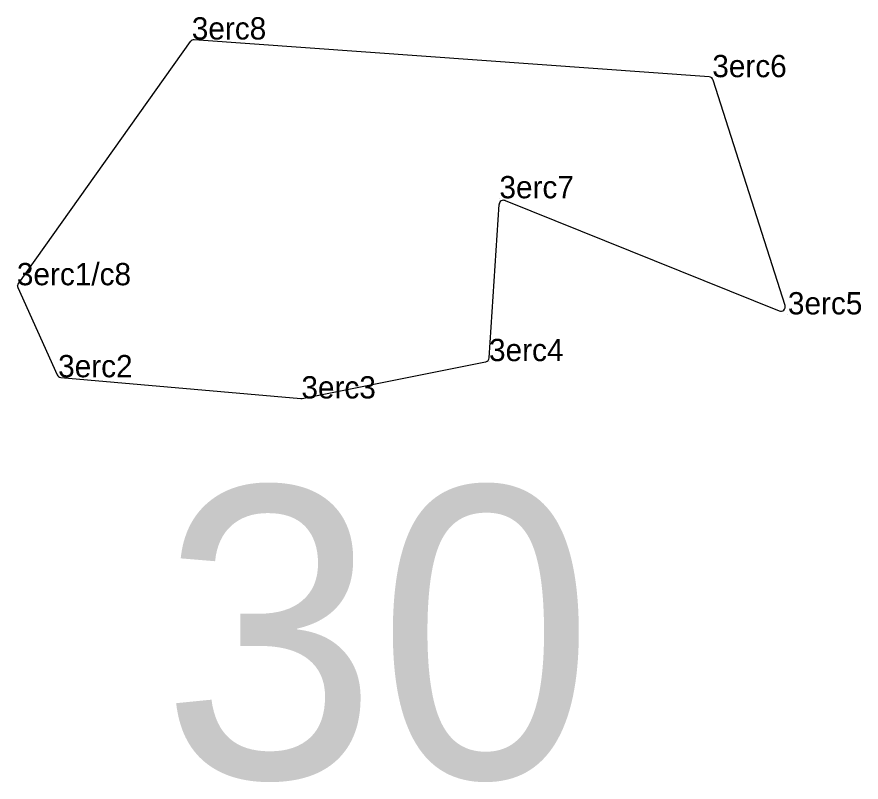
# Model space of a CAD drawing. Extents: x 2072529 to 2268796, y 436423 to 470406.
# Drawn here: x 2095359.3 to 2095549, y 459073.1 to 459244.9 of the extents above; entities that cross this region are included whole.
import ezdxf

# ---------------------------------------------------------------- set-up
doc = ezdxf.new("R2010")
doc.units = 0
for name, color, linetype in [('Default', 7, 'Continuous'), ('Exist Hydro Jurisdictional Stream or Body of Water NEU Mitigable Cogo Comment', 7, 'Continuous'), ('Old_Level_20', 7, 'Continuous'), ('Old_Level_52', 7, 'Continuous')]:
    doc.layers.add(name, color=color, linetype=linetype)

msp = doc.modelspace()

# ---------------------------------------------------------------- linework, layer by layer
at = {"layer": 'Old_Level_20'}
for p, q in [((2095398.63, 459239.79), (2095398.63, 459239.79)), ((2095515.55, 459231.33), (2095515.55, 459231.33)), ((2095467.74, 459204.15), (2095467.74, 459204.15)), ((2095359.34, 459184.63), (2095359.34, 459184.63)), ((2095532.54, 459178.09), (2095532.54, 459178.09)), ((2095465.4, 459167.6), (2095465.4, 459167.6)), ((2095368.61, 459163.98), (2095368.61, 459163.98)), ((2095423.25, 459159.22), (2095423.25, 459159.22))]:
    msp.add_line(p, q, dxfattribs=at)
at = {"layer": 'Old_Level_52'}
for p, q in [((2095398.3, 459239.33), (2095359.67, 459185.09)), ((2095514.88, 459231.38), (2095399.19, 459239.75)), ((2095531.89, 459180.12), (2095515.76, 459230.69)), ((2095465.45, 459168.37), (2095467.65, 459202.77)), ((2095469.02, 459203.63), (2095530.56, 459178.89)), ((2095359.58, 459184.1), (2095368.37, 459164.52)), ((2095423.39, 459159.24), (2095464.64, 459167.45)), ((2095369.2, 459163.93), (2095423.11, 459159.23))]:
    msp.add_line(p, q, dxfattribs=at)
for centre, start, end in [((2095399.12, 459238.75), 85.862, 144.5405), ((2095514.81, 459230.38), 17.6912, 85.862), ((2095468.65, 459202.7), 68.0958, 176.3392), ((2095360.49, 459184.51), 144.5405, 204.1776), ((2095530.94, 459179.81), 248.0958, 17.6912), ((2095464.45, 459168.43), 281.2558, 356.3392), ((2095369.28, 459164.93), 204.1776, 265.0171), ((2095423.2, 459160.22), 265.0171, 281.2558)]:
    msp.add_arc(centre, 1, start, end, dxfattribs=at)

# ---------------------------------------------------------------- texts
at = {"layer": 'Default'}
msp.add_text('30', height=65.34, dxfattribs=at).set_placement((2095391.79, 459074.04))
at = {"layer": 'Exist Hydro Jurisdictional Stream or Body of Water NEU Mitigable Cogo Comment'}
for s, p in [('3erc8', (2095398.63, 459239.79)), ('3erc6', (2095515.55, 459231.33)), ('3erc7', (2095467.74, 459204.15)), ('3erc1/c8', (2095359.34, 459184.63)), ('3erc5', (2095532.54, 459178.09)), ('3erc4', (2095465.4, 459167.6)), ('3erc2', (2095368.61, 459163.98)), ('3erc3', (2095423.25, 459159.22))]:
    msp.add_text(s, height=5, dxfattribs=at).set_placement(p)

doc.saveas('drawing.dxf')
